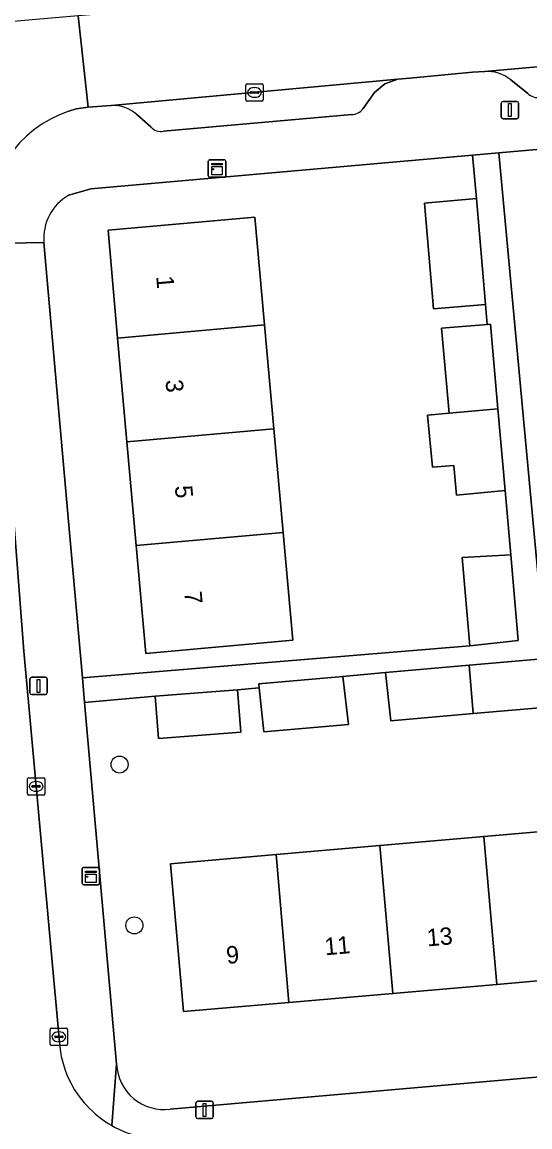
# Model space of a CAD drawing. Extents: x 160554 to 161248, y 385329 to 386506.
# Drawn here: x 160997.3 to 161026.5, y 385560.8 to 385624.4 of the extents above; entities that cross this region are included whole.
import ezdxf

# ---------------------------------------------------------------- set-up
doc = ezdxf.new("R2010")
doc.units = 0
for name, color, linetype in [('IMGEO_Boom', 7, 'Continuous'), ('IMGEO_Erf', 7, 'Continuous'), ('IMGEO_Kast', 7, 'Continuous'), ('IMGEO_Kolk', 7, 'Continuous'), ('IMGEO_Lichtmast', 7, 'Continuous'), ('IMGEO_Pand', 7, 'Continuous'), ('IMGEO_Pand_nummerreeks', 7, 'Continuous'), ('IMGEO_Parkeervlak_open', 7, 'Continuous'), ('IMGEO_Rijbaan_lokaal_gesloten', 7, 'Continuous'), ('IMGEO_Rijbaan_lokaal_open', 7, 'Continuous'), ('IMGEO_Voetpad_open', 7, 'Continuous')]:
    doc.layers.add(name, color=color, linetype=linetype)

msp = doc.modelspace()

# ---------------------------------------------------------------- linework, layer by layer
at = {"layer": 'IMGEO_Boom'}
for centre in [(161002.913, 385581.666), (161003.765, 385572.404)]:
    msp.add_circle(centre, 0.489, dxfattribs=at)
at = {"layer": 'IMGEO_Erf'}
for points in [[(161058.072, 385619.837), (161024.73, 385616.897), (161027.299, 385589.149), (161029.972, 385589.424), (161029.79, 385591.539), (161034.632, 385591.993), (161039.295, 385592.43), (161039.481, 385590.199), (161042.07, 385590.415), (161041.77, 385593.183), (161046.558, 385593.602), (161051.224, 385594.011), (161051.447, 385591.378), (161054.119, 385591.605), (161053.877, 385594.122), (161058.597, 385594.569), (161058.836, 385592.052), (161062.796, 385592.405), (161060.535, 385617.772)], [(161021.428, 385606.79), (161024.066, 385607.018), (161023.967, 385608.166), (161020.979, 385607.908), (161020.457, 385614.006), (161023.444, 385614.262), (161023.223, 385616.764), (161018.849, 385616.379), (161001.264, 385614.828), (161000, 385614.459)], [(160998.564, 385611.727), (161000, 385595.457), (161000.777, 385586.665), (161023.073, 385588.504), (161022.616, 385593.585), (161025.417, 385593.748), (161025.091, 385597.448), (161022.292, 385597.185), (161022.138, 385598.898), (161020.909, 385598.788), (161020.639, 385601.794), (161021.868, 385601.904), (161021.428, 385606.79)], [(161027.974, 385585.009), (161023.264, 385584.598), (161018.53, 385584.184), (161018.211, 385586.958), (161015.765, 385586.743), (161016.082, 385583.971), (161011.215, 385583.546), (161010.95, 385586.09), (161009.708, 385585.961), (161009.891, 385583.529), (161005.157, 385583.166), (161004.971, 385585.598), (161000.903, 385585.238), (161002.743, 385564.415)], [(161005.83, 385561.822), (161061.98, 385566.724)]]:
    msp.add_lwpolyline(points, dxfattribs=at)
for points in [[(161011.79, 385601.008), (161012.322, 385595.031), (161012.875, 385588.821), (161004.421, 385588.068), (161003.868, 385594.278), (161003.336, 385600.255), (161002.805, 385606.231), (161002.252, 385612.439), (161010.706, 385613.192), (161011.259, 385606.984)], [(161047.575, 385581.957), (161047.78, 385579.608), (161053.758, 385580.129), (161059.835, 385580.658), (161060.577, 385572.137), (161054.5, 385571.608), (161048.522, 385571.087), (161042.545, 385570.567), (161036.568, 385570.047), (161030.59, 385569.526), (161024.613, 385569.006), (161018.635, 385568.485), (161012.658, 385567.965), (161006.584, 385567.436), (161005.842, 385575.957), (161011.916, 385576.486), (161017.893, 385577.006), (161023.871, 385577.527), (161029.848, 385578.047), (161035.826, 385578.568), (161041.803, 385579.088), (161041.598, 385581.437)]]:
    msp.add_lwpolyline(points, close=True, dxfattribs=at)
for centre, radius, start, end in [((161001.403, 385611.978), 2.85, 119.48488, 185.06029), ((161005.467, 385564.524), 2.726, 182.28672, 277.6545)]:
    msp.add_arc(centre, radius, start, end, dxfattribs=at)
at = {"layer": 'IMGEO_Kast'}
for p, q in [((161008.021, 385615.573), (161008.021, 385616.414)), ((161008.021, 385616.414), (161008.021, 385615.573)), ((161008.096, 385616.498), (161008.937, 385616.498)), ((161008.937, 385616.498), (161008.096, 385616.498)), ((161009.021, 385616.423), (161009.021, 385615.582)), ((161009.021, 385615.582), (161009.021, 385616.423)), ((161008.946, 385615.498), (161008.105, 385615.498)), ((161008.105, 385615.498), (161008.946, 385615.498)), ((161000.768, 385574.819), (161000.768, 385575.66)), ((161000.768, 385575.66), (161000.768, 385574.819)), ((161000.843, 385575.744), (161001.684, 385575.744)), ((161001.684, 385575.744), (161000.843, 385575.744)), ((161001.768, 385575.669), (161001.768, 385574.828)), ((161001.768, 385574.828), (161001.768, 385575.669)), ((161001.693, 385574.744), (161000.852, 385574.744)), ((161000.852, 385574.744), (161001.693, 385574.744))]:
    msp.add_line(p, q, dxfattribs=at)
for points in [[(161008.216, 385616.288), (161008.816, 385616.288), (161008.816, 385616.203), (161008.216, 385616.203), (161008.216, 385616.288)], [(161008.216, 385616.113), (161008.816, 385616.113), (161008.816, 385615.624), (161008.216, 385615.624), (161008.216, 385616.113)], [(161000.963, 385575.534), (161001.563, 385575.534), (161001.563, 385575.449), (161000.963, 385575.449), (161000.963, 385575.534)], [(161000.963, 385575.359), (161001.563, 385575.359), (161001.563, 385574.87), (161000.963, 385574.87), (161000.963, 385575.359)]]:
    msp.add_lwpolyline(points, dxfattribs=at)
for centre in [(161008.3, 385615.962), (161001.047, 385575.208)]:
    msp.add_circle(centre, 0.0377, dxfattribs=at)
for centre, start, end in [((161008.099, 385616.42), 92.4484, 184.28452), ((161008.099, 385616.42), 92.4484, 184.28452), ((161008.943, 385616.42), 2.4484, 94.28452), ((161008.943, 385616.42), 2.4484, 94.28452), ((161008.099, 385615.576), 182.4484, 274.28452), ((161008.099, 385615.576), 182.4484, 274.28452), ((161008.943, 385615.576), 272.4484, 4.28452), ((161008.943, 385615.576), 272.4484, 4.28452), ((161000.846, 385575.666), 92.4484, 184.28452), ((161000.846, 385575.666), 92.4484, 184.28452), ((161001.69, 385575.666), 2.4484, 94.28452), ((161001.69, 385575.666), 2.4484, 94.28452), ((161000.846, 385574.822), 182.4484, 274.28452), ((161000.846, 385574.822), 182.4484, 274.28452), ((161001.69, 385574.822), 272.4484, 4.28452), ((161001.69, 385574.822), 272.4484, 4.28452)]:
    msp.add_arc(centre, 0.0779, start, end, dxfattribs=at)
at = {"layer": 'IMGEO_Kolk'}
for p, q in [((161010.176, 385619.948), (161010.176, 385620.8)), ((161010.251, 385620.874), (161011.103, 385620.874)), ((161011.177, 385620.8), (161011.177, 385619.948)), ((161010.435, 385620.368), (161010.435, 385620.38)), ((161010.873, 385620.331), (161010.475, 385620.331)), ((161010.478, 385620.417), (161010.876, 385620.417)), ((161010.664, 385620.654), (161010.689, 385620.654)), ((161010.919, 385620.38), (161010.919, 385620.368)), ((161011.103, 385619.874), (161010.251, 385619.874)), ((161010.687, 385620.094), (161010.662, 385620.094)), ((160997.612, 385579.983), (160997.612, 385580.835)), ((160997.687, 385580.909), (160998.539, 385580.909)), ((160998.1, 385580.689), (160998.125, 385580.689)), ((160998.613, 385580.835), (160998.613, 385579.983)), ((160997.871, 385580.403), (160997.871, 385580.415)), ((160998.309, 385580.366), (160997.911, 385580.366)), ((160997.914, 385580.452), (160998.312, 385580.452)), ((160998.123, 385580.129), (160998.098, 385580.129)), ((160998.355, 385580.415), (160998.355, 385580.403)), ((160998.539, 385579.909), (160997.687, 385579.909)), ((160998.924, 385565.558), (160998.924, 385566.41)), ((160998.999, 385566.484), (160999.851, 385566.484)), ((160999.226, 385566.027), (160999.624, 385566.027)), ((160999.412, 385566.264), (160999.437, 385566.264)), ((160999.925, 385566.41), (160999.925, 385565.558)), ((160999.851, 385565.484), (160998.999, 385565.484)), ((160999.183, 385565.978), (160999.183, 385565.99)), ((160999.621, 385565.941), (160999.223, 385565.941)), ((160999.435, 385565.704), (160999.41, 385565.704)), ((160999.667, 385565.99), (160999.667, 385565.978))]:
    msp.add_line(p, q, dxfattribs=at)
for points in [[(161010.176, 385619.948), (161010.176, 385620.8)], [(161010.251, 385620.874), (161011.103, 385620.874)], [(161011.177, 385620.8), (161011.177, 385619.948)], [(161011.103, 385619.874), (161010.251, 385619.874)], [(160997.612, 385579.983), (160997.612, 385580.835)], [(160997.687, 385580.909), (160998.539, 385580.909)], [(160998.613, 385580.835), (160998.613, 385579.983)], [(160998.539, 385579.909), (160997.687, 385579.909)], [(160998.924, 385565.558), (160998.924, 385566.41)], [(160998.999, 385566.484), (160999.851, 385566.484)], [(160999.925, 385566.41), (160999.925, 385565.558)], [(160999.851, 385565.484), (160998.999, 385565.484)]]:
    msp.add_lwpolyline(points, dxfattribs=at)
for centre, radius, start, end in [((161010.253, 385620.798), 0.0765, 91.55205, 178.44795), ((161010.253, 385620.798), 0.0765, 91.55205, 178.44795), ((161011.101, 385620.798), 0.0765, 1.55205, 88.44795), ((161011.101, 385620.798), 0.0765, 1.55205, 88.44795), ((161010.475, 385620.377), 0.0403, 85.87752, 175.75265), ((161010.472, 385620.367), 0.0366, 178.93798, 274.71019), ((161010.876, 385620.374), 0.043, 264.86636, 352.45326), ((161010.88, 385620.379), 0.0386, 1.73085, 96.63898), ((161010.253, 385619.95), 0.0765, 181.55205, 268.44795), ((161010.253, 385619.95), 0.0765, 181.55205, 268.44795), ((161011.101, 385619.95), 0.0765, 271.55205, 358.44795), ((161011.101, 385619.95), 0.0765, 271.55205, 358.44795), ((160997.689, 385580.833), 0.0765, 91.55205, 178.44795), ((160997.689, 385580.833), 0.0765, 91.55205, 178.44795), ((160998.537, 385580.833), 0.0765, 1.55205, 88.44795), ((160998.537, 385580.833), 0.0765, 1.55205, 88.44795), ((160997.911, 385580.412), 0.0403, 85.87752, 175.75265), ((160997.908, 385580.402), 0.0366, 178.93798, 274.71019), ((160998.312, 385580.409), 0.043, 264.86636, 352.45326), ((160998.316, 385580.414), 0.0386, 1.73085, 96.63898), ((160997.689, 385579.985), 0.0765, 181.55205, 268.44795), ((160997.689, 385579.985), 0.0765, 181.55205, 268.44795), ((160998.537, 385579.985), 0.0765, 271.55205, 358.44795), ((160998.537, 385579.985), 0.0765, 271.55205, 358.44795), ((160999.001, 385566.408), 0.0765, 91.55205, 178.44795), ((160999.001, 385566.408), 0.0765, 91.55205, 178.44795), ((160999.223, 385565.987), 0.0403, 85.87752, 175.75265), ((160999.628, 385565.989), 0.0386, 1.73085, 96.63898), ((160999.849, 385566.408), 0.0765, 1.55205, 88.44795), ((160999.849, 385566.408), 0.0765, 1.55205, 88.44795), ((160999.001, 385565.56), 0.0765, 181.55205, 268.44795), ((160999.001, 385565.56), 0.0765, 181.55205, 268.44795), ((160999.22, 385565.977), 0.0366, 178.93798, 274.71019), ((160999.624, 385565.984), 0.043, 264.86636, 352.45326), ((160999.849, 385565.56), 0.0765, 271.55205, 358.44795), ((160999.849, 385565.56), 0.0765, 271.55205, 358.44795)]:
    msp.add_arc(centre, radius, start, end, dxfattribs=at)
for centre, major_axis, ratio, start_param, end_param in [((161010.663, 385620.374), (-0.387, 0.002), 0.722429, 4.712389, 7.853982), ((161010.688, 385620.374), (-0.39, 0.002), 0.717154, 1.570796, 4.712389), ((160998.099, 385580.409), (-0.387, 0.002), 0.722429, 4.712389, 7.853982), ((160998.124, 385580.409), (-0.39, 0.002), 0.717154, 1.570796, 4.712389), ((160999.411, 385565.984), (-0.387, 0.002), 0.722429, 4.712389, 7.853982), ((160999.436, 385565.984), (-0.39, 0.002), 0.717154, 1.570796, 4.712389)]:
    msp.add_ellipse(centre, major_axis=major_axis, ratio=ratio, start_param=start_param, end_param=end_param, dxfattribs=at)
at = {"layer": 'IMGEO_Lichtmast'}
for p, q in [((161024.877, 385618.956), (161024.877, 385619.756)), ((161024.877, 385619.756), (161024.877, 385618.956)), ((161024.977, 385619.856), (161025.767, 385619.856)), ((161025.767, 385619.856), (161024.977, 385619.856)), ((161025.867, 385619.756), (161025.867, 385618.956)), ((161025.867, 385618.956), (161025.867, 385619.756)), ((161025.767, 385618.856), (161024.977, 385618.856)), ((161024.977, 385618.856), (161025.767, 385618.856)), ((160997.761, 385585.795), (160997.761, 385586.595)), ((160997.761, 385586.595), (160997.761, 385585.795)), ((160997.861, 385586.695), (160998.651, 385586.695)), ((160998.651, 385586.695), (160997.861, 385586.695)), ((160998.751, 385586.595), (160998.751, 385585.795)), ((160998.751, 385585.795), (160998.751, 385586.595)), ((160998.651, 385585.695), (160997.861, 385585.695)), ((160997.861, 385585.695), (160998.651, 385585.695)), ((161007.411, 385562.277), (161008.201, 385562.277)), ((161008.201, 385562.277), (161007.411, 385562.277)), ((161007.311, 385561.377), (161007.311, 385562.177)), ((161007.311, 385562.177), (161007.311, 385561.377)), ((161008.301, 385562.177), (161008.301, 385561.377)), ((161008.301, 385561.377), (161008.301, 385562.177)), ((161008.201, 385561.277), (161007.411, 385561.277)), ((161007.411, 385561.277), (161008.201, 385561.277))]:
    msp.add_line(p, q, dxfattribs=at)
for points in [[(161025.297, 385619.731), (161025.447, 385619.731), (161025.447, 385618.981), (161025.297, 385618.981), (161025.297, 385619.731)], [(160998.181, 385586.57), (160998.331, 385586.57), (160998.331, 385585.82), (160998.181, 385585.82), (160998.181, 385586.57)], [(161007.731, 385562.152), (161007.881, 385562.152), (161007.881, 385561.402), (161007.731, 385561.402), (161007.731, 385562.152)]]:
    msp.add_lwpolyline(points, dxfattribs=at)
for centre, start, end in [((161024.977, 385619.756), 90, 180), ((161024.977, 385619.756), 90, 180), ((161025.767, 385619.756), 0, 90), ((161025.767, 385619.756), 360, 90), ((161024.977, 385618.956), 180, 270), ((161024.977, 385618.956), 180, 270), ((161025.767, 385618.956), 270, 0), ((161025.767, 385618.956), 270, 0), ((160997.861, 385586.595), 90, 180), ((160997.861, 385586.595), 90, 180), ((160998.651, 385586.595), 0, 90), ((160998.651, 385586.595), 360, 90), ((160997.861, 385585.795), 180, 270), ((160997.861, 385585.795), 180, 270), ((160998.651, 385585.795), 270, 0), ((160998.651, 385585.795), 270, 0), ((161007.411, 385562.177), 90, 180), ((161007.411, 385562.177), 90, 180), ((161008.201, 385562.177), 0, 90), ((161008.201, 385562.177), 360, 90), ((161007.411, 385561.377), 180, 270), ((161007.411, 385561.377), 180, 270), ((161008.201, 385561.377), 270, 0), ((161008.201, 385561.377), 270, 0)]:
    msp.add_arc(centre, 0.1, start, end, dxfattribs=at)
at = {"layer": 'IMGEO_Pand'}
for points in [[(161020.979, 385607.908), (161023.967, 385608.166), (161023.444, 385614.262), (161020.457, 385614.006)], [(161011.259, 385606.984), (161010.706, 385613.192), (161002.252, 385612.439), (161002.805, 385606.231)], [(161002.805, 385606.231), (161003.336, 385600.255), (161011.79, 385601.008), (161011.259, 385606.984)], [(161024.676, 385602.154), (161024.245, 385607.034), (161024.066, 385607.018), (161021.428, 385606.79), (161021.868, 385601.904)], [(161024.676, 385602.154), (161021.868, 385601.904), (161020.639, 385601.794), (161020.909, 385598.788), (161022.138, 385598.898), (161022.292, 385597.185), (161025.091, 385597.448)], [(161012.322, 385595.031), (161011.79, 385601.008), (161003.336, 385600.255), (161003.868, 385594.278)], [(161003.868, 385594.278), (161004.421, 385588.068), (161012.875, 385588.821), (161012.322, 385595.031)], [(161022.616, 385593.585), (161023.073, 385588.504), (161025.852, 385588.811), (161025.417, 385593.748)], [(161023.264, 385584.598), (161027.974, 385585.009), (161027.674, 385587.795), (161023.021, 385587.383)], [(161023.021, 385587.383), (161018.211, 385586.958), (161018.53, 385584.184), (161023.264, 385584.598)], [(161011.215, 385583.546), (161016.082, 385583.971), (161015.765, 385586.743), (161010.927, 385586.315), (161010.95, 385586.09)], [(161005.157, 385583.166), (161009.891, 385583.529), (161009.708, 385585.961), (161004.971, 385585.598)], [(161023.871, 385577.527), (161017.893, 385577.006), (161018.635, 385568.485), (161024.613, 385569.006)], [(161024.613, 385569.006), (161030.59, 385569.526), (161029.848, 385578.047), (161023.871, 385577.527)], [(161012.658, 385567.965), (161018.635, 385568.485), (161017.893, 385577.006), (161011.916, 385576.486)], [(161011.916, 385576.486), (161005.842, 385575.957), (161006.584, 385567.436), (161012.658, 385567.965)]]:
    msp.add_lwpolyline(points, close=True, dxfattribs=at)
at = {"layer": 'IMGEO_Parkeervlak_open'}
for points in [[(161054.67, 385624.336), (161023.927, 385621.579)], [(161016.931, 385619.447), (161017.583, 385620.364), (161018.18, 385620.867), (161018.916, 385621.135), (161002.44, 385619.621)], [(161025.416, 385621.107), (161026.393, 385620.318)], [(161003.899, 385619.097), (161004.708, 385618.39)], [(161005.444, 385618.138), (161016.268, 385619.098)]]:
    msp.add_lwpolyline(points, dxfattribs=at)
for centre, radius, start, end in [((161024.08, 385619.477), 2.107, 50.6592, 94.16448), ((161026.984, 385620.92), 0.843, 225.50483, 278.72846), ((161002.589, 385617.743), 1.884, 45.94742, 94.54107), ((161016.236, 385619.964), 0.866, 272.13417, 323.39003), ((161005.313, 385618.955), 0.828, 223.07163, 279.12685)]:
    msp.add_arc(centre, radius, start, end, dxfattribs=at)
at = {"layer": 'IMGEO_Rijbaan_lokaal_gesloten'}
msp.add_lwpolyline([(161020.456, 385626.437), (161019.102, 385626.338), (161000.539, 385624.784), (161001.1, 385619.532), (161002.44, 385619.621), (161018.916, 385621.135), (161019.604, 385621.189), (161023.219, 385621.545), (161023.927, 385621.579), (161054.67, 385624.336), (161056.723, 385624.518), (161056.224, 385629.703), (161055.294, 385629.619), (161051.11, 385629.243), (161041.395, 385628.37), (161038.658, 385628.139)], dxfattribs=at)
at = {"layer": 'IMGEO_Rijbaan_lokaal_open'}
for points in [[(161000, 385619.3), (161000.427, 385619.423), (161001.1, 385619.532), (161000.539, 385624.784), (160981.174, 385623.093), (160981.664, 385617.775), (160982.513, 385617.839)], [(160997.404, 385588.195), (160996.464, 385600.472), (160995.606, 385610.352), (160995.517, 385611.683), (160988.57, 385611.128), (160988.633, 385610.652), (160989.182, 385604.198), (160990.456, 385589.389), (160990.78, 385585.63), (160990.883, 385584.43), (160991.222, 385580.549), (160994.544, 385542.485), (160996.512, 385520.561)], [(160999.451, 385565.679), (160997.404, 385588.195)]]:
    msp.add_lwpolyline(points, dxfattribs=at)
for centre, radius, start, end in [((161002.04, 385613.033), 6.59, 108.03067, 186.66705), ((161005.45, 385566.087), 6.013, 183.89114, 204.98929), ((161005.424, 385566.075), 5.984, 204.98806, 240.35232), ((161005.418, 385566.065), 5.972, 240.35675, 275.80588)]:
    msp.add_arc(centre, radius, start, end, dxfattribs=at)
at = {"layer": 'IMGEO_Voetpad_open'}
for points in [[(161023.927, 385621.579), (161023.219, 385621.545), (161019.604, 385621.189), (161018.916, 385621.135), (161018.18, 385620.867), (161017.583, 385620.364), (161016.931, 385619.447)], [(161026.393, 385620.318), (161025.416, 385621.107)], [(161000, 385614.459), (161001.264, 385614.828), (161018.849, 385616.379), (161023.223, 385616.764), (161024.73, 385616.897), (161058.072, 385619.837)], [(161002.44, 385619.621), (161001.1, 385619.532), (161000.427, 385619.423), (161000, 385619.3)], [(161004.708, 385618.39), (161003.899, 385619.097)], [(161016.268, 385619.098), (161005.444, 385618.138)], [(160995.494, 385612.268), (160995.517, 385611.683), (160998.564, 385611.727)], [(160998.564, 385611.727), (160995.517, 385611.683), (160995.606, 385610.352), (160996.464, 385600.472), (160997.404, 385588.195), (160999.451, 385565.679)], [(161002.464, 385560.874), (161002.743, 385564.415), (161000.903, 385585.238), (161000.777, 385586.665), (161000, 385595.457), (160998.564, 385611.727)], [(161061.98, 385566.724), (161005.83, 385561.822)], [(161002.743, 385564.415), (161002.464, 385560.874)]]:
    msp.add_lwpolyline(points, dxfattribs=at)
msp.add_lwpolyline([(161023.223, 385616.764), (161023.444, 385614.262), (161023.967, 385608.166), (161024.066, 385607.018), (161024.245, 385607.034), (161024.676, 385602.154), (161025.091, 385597.448), (161025.417, 385593.748), (161025.852, 385588.811), (161023.073, 385588.504), (161000.777, 385586.665), (161000.903, 385585.238), (161004.971, 385585.598), (161009.708, 385585.961), (161010.95, 385586.09), (161010.927, 385586.315), (161015.765, 385586.743), (161018.211, 385586.958), (161023.021, 385587.383), (161027.674, 385587.795), (161030.094, 385588.003), (161029.972, 385589.424), (161027.299, 385589.149), (161024.73, 385616.897)], close=True, dxfattribs=at)
for centre, radius, start, end in [((161024.08, 385619.477), 2.107, 50.6592, 94.16448), ((161026.984, 385620.92), 0.843, 225.50483, 278.72846), ((161002.589, 385617.743), 1.884, 45.94742, 94.54107), ((161002.04, 385613.033), 6.59, 108.03067, 186.66705), ((161016.236, 385619.964), 0.866, 272.13417, 323.39003), ((161005.313, 385618.955), 0.828, 223.07163, 279.12685), ((161001.403, 385611.978), 2.85, 119.48488, 185.06029), ((161005.45, 385566.087), 6.013, 183.89114, 204.98929), ((161005.467, 385564.524), 2.726, 182.28672, 277.6545), ((161005.424, 385566.075), 5.984, 204.98806, 240.35232), ((161005.418, 385566.065), 5.972, 240.35675, 275.80588)]:
    msp.add_arc(centre, radius, start, end, dxfattribs=at)

# ---------------------------------------------------------------- texts
at = {"layer": 'IMGEO_Pand_nummerreeks'}
for s, rotation, p in [('1', 275.08588, (161005.019, 385609.777)), ('3', 275.08588, (161005.551, 385603.798)), ('5', 275.08588, (161006.093, 385597.705)), ('7', 275.08588, (161006.635, 385591.612)), ('11', 4.97601, (161014.745, 385570.677)), ('13', 4.97601, (161020.631, 385571.189)), ('9', 4.97601, (161009.09, 385570.184))]:
    msp.add_text(s, height=1, rotation=rotation, dxfattribs=at).set_placement(p)

doc.saveas('drawing.dxf')
